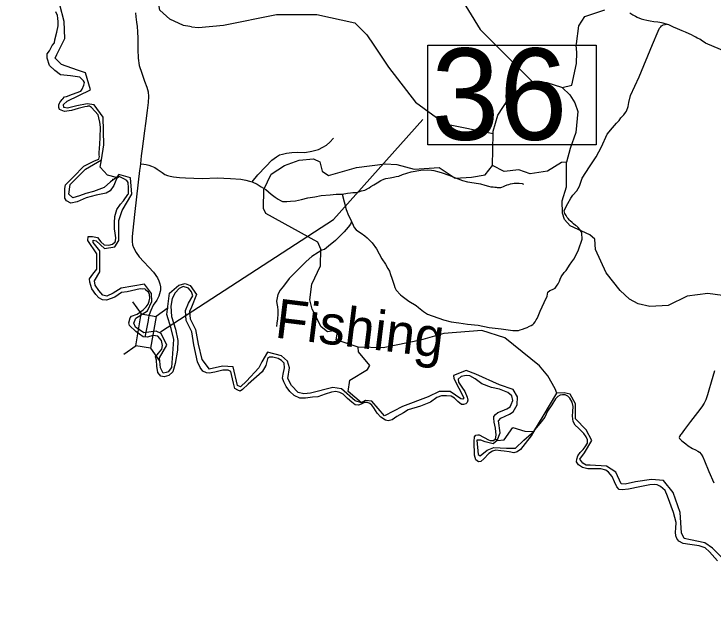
# Model space of a CAD drawing. Extents: x 2290615 to 2522933, y 819489 to 1012715.
# Drawn here: x 2403449 to 2414149, y 858602 to 867816 of the extents above; entities that cross this region are included whole.
import ezdxf

# ---------------------------------------------------------------- set-up
doc = ezdxf.new("R2010")
doc.units = 0
for name, color, linetype in [('Exist Boundary Political CountyLine', 7, 'Continuous'), ('Exist Hydrographic Creek Single Shore Label', 7, 'Continuous'), ('Exist Hydrographic Misc Water Feature', 7, 'Continuous'), ('Exist Road Non-System Type 51', 7, 'Continuous'), ('Exist Road Secondary Structure Standard Bridge CELL', 7, 'Continuous'), ('Exist Road Secondary Structure Standard Bridge Number Label', 7, 'Continuous'), ('Exist Road Secondary Type 41 Attributed', 7, 'Continuous')]:
    doc.layers.add(name, color=color, linetype=linetype)

msp = doc.modelspace()

# ---------------------------------------------------------------- linework, layer by layer
at = {"layer": 'Exist Boundary Political CountyLine'}
for points in [[(2404166, 866480), (2404188, 866505), (2404197, 866519), (2404225, 866547), (2404252, 866555), (2404347, 866591), (2404472, 866636), (2404494, 866666), (2404520, 866728), (2404528, 866767), (2404511, 866794), (2404458, 866847), (2404316, 866870), (2404163, 866886), (2404077, 866953), (2403991, 867028), (2403958, 867137), (2403958, 867207), (2403992, 867254), (2404034, 867332), (2404067, 867373), (2404073, 867418), (2404105, 867535), (2404124, 867634), (2404124, 867694), (2404121, 867751), (2404114, 867795), (2404089, 867849)], [(2405219, 863050), (2405208, 863087), (2405228, 863167), (2405247, 863190), (2405336, 863223), (2405428, 863287), (2405475, 863332), (2405503, 863373), (2405520, 863423), (2405531, 863468), (2405523, 863521), (2405509, 863557), (2405489, 863574), (2405470, 863590), (2405470, 863596), (2405450, 863610), (2405420, 863604), (2405381, 863607), (2405183, 863565), (2405097, 863551), (2404991, 863482), (2404866, 863435), (2404802, 863443), (2404749, 863471), (2404702, 863521), (2404641, 863607), (2404610, 863710), (2404607, 863760), (2404654, 863833), (2404718, 863911), (2404718, 864050), (2404716, 864144), (2404582, 864348), (2404585, 864412), (2404652, 864412), (2404730, 864395), (2404777, 864331), (2404830, 864281), (2404899, 864278), (2404958, 864292), (2404997, 864331), (2405002, 864345), (2405008, 864389), (2404997, 864462), (2404986, 864528), (2404986, 864620), (2404994, 864718), (2405022, 864826), (2405082, 864907), (2405126, 864954), (2405193, 865055), (2405201, 865063), (2405201, 865155), (2405198, 865236), (2405179, 865269), (2405129, 865294), (2405057, 865330), (2405018, 865294), (2404976, 865191), (2404920, 865107), (2404859, 865074), (2404709, 865041), (2404556, 865002), (2404414, 864943), (2404322, 864918), (2404255, 864957), (2404227, 864996), (2404230, 865146), (2404236, 865199), (2404361, 865322), (2404520, 865489), (2404681, 865567), (2404750, 865595), (2404759, 865634), (2404753, 865653), (2404753, 865695), (2404756, 865756), (2404762, 865826), (2404770, 865920), (2404776, 866082), (2404764, 866162), (2404750, 866226), (2404737, 866274), (2404689, 866327), (2404634, 866385), (2404606, 866405), (2404581, 866405), (2404567, 866402), (2404533, 866396), (2404433, 866368), (2404330, 866338), (2404222, 866324), (2404169, 866343), (2404147, 866352), (2404138, 866382), (2404138, 866394), (2404138, 866424), (2404144, 866449), (2404149, 866460), (2404166, 866480)], [(2409138, 861600), (2409065, 861643), (2409009, 861706), (2408959, 861786), (2408927, 861829), (2408894, 861855), (2408858, 861869), (2408812, 861871), (2408762, 861846), (2408724, 861828), (2408674, 861835), (2408619, 861873), (2408556, 861930), (2408487, 861995), (2408439, 862022), (2408378, 862038), (2408309, 862027), (2408212, 861995), (2408098, 861959), (2408019, 861952), (2407910, 861938), (2407824, 861936), (2407737, 861977), (2407670, 862037), (2407614, 862116), (2407580, 862187), (2407561, 862244), (2407568, 862305), (2407591, 862403), (2407586, 862473), (2407543, 862514), (2407491, 862541), (2407450, 862555), (2407409, 862566), (2407362, 862564), (2407328, 862544), (2407329, 862536), (2407303, 862435), (2407246, 862338), (2407036, 862150), (2406947, 862070), (2406912, 862044), (2406877, 862057), (2406829, 862083), (2406811, 862167), (2406781, 862299), (2406767, 862343), (2406728, 862365), (2406644, 862365), (2406526, 862334), (2406438, 862321), (2406394, 862325), (2406342, 862351), (2406298, 862404), (2406258, 862492), (2406201, 862751), (2406170, 862949), (2406087, 863124), (2406076, 863276), (2406120, 863390), (2406186, 863504), (2406168, 863566), (2406120, 863618), (2406041, 863645), (2405980, 863614), (2405918, 863548), (2405870, 863460), (2405852, 863346), (2405861, 863188), (2405922, 862990), (2405958, 862819), (2405953, 862670), (2405918, 862468), (2405879, 862340), (2405819, 862281), (2405749, 862263), (2405696, 862272), (2405653, 862329), (2405635, 862426), (2405631, 862518), (2405617, 862571), (2405661, 862624), (2405714, 862685), (2405723, 862742), (2405705, 862817), (2405653, 862883), (2405582, 862896), (2405486, 862870), (2405429, 862874), (2405315, 862957), (2405219, 863050)], [(2412153, 860873), (2412092, 860916), (2412062, 860964), (2412064, 861004), (2412080, 861054), (2412117, 861104), (2412162, 861150), (2412194, 861193), (2412230, 861248), (2412230, 861298), (2412207, 861343), (2412173, 861397), (2412092, 861475), (2412039, 861525), (2412006, 861580), (2412000, 861660), (2412002, 861733), (2412006, 861808), (2411991, 861873), (2411956, 861935), (2411925, 861967), (2411884, 861985), (2411845, 861987), (2411809, 861980), (2411775, 861964), (2411736, 861926), (2411680, 861835), (2411618, 861737), (2411573, 861644), (2411496, 861551), (2411423, 861458), (2411368, 861360), (2411273, 861242), (2411202, 861150), (2411152, 861114), (2411099, 861102), (2411031, 861114), (2410952, 861125), (2410902, 861132), (2410827, 861141), (2410773, 861125), (2410718, 861091), (2410641, 861009), (2410596, 860968), (2410557, 860964), (2410518, 860991), (2410496, 861066), (2410491, 861275), (2410500, 861345), (2410518, 861369), (2410550, 861375), (2410572, 861374), (2410713, 861298), (2410737, 861286), (2410787, 861289), (2410819, 861313), (2410832, 861368), (2410819, 861476), (2410799, 861567), (2410792, 861630), (2410794, 861655), (2410819, 861685), (2410853, 861717), (2410924, 861744), (2410992, 861771), (2411044, 861805), (2411061, 861839), (2411083, 861901), (2411069, 861971), (2411009, 862024), (2410882, 862072), (2410760, 862100), (2410611, 862156), (2410508, 862233), (2410427, 862277), (2410371, 862285), (2410293, 862268), (2410248, 862227), (2410255, 862181), (2410306, 862104), (2410351, 862036), (2410384, 861951), (2410395, 861907), (2410386, 861871), (2410365, 861848), (2410331, 861837), (2410297, 861839), (2410245, 861885), (2410193, 861937), (2410143, 861967), (2410070, 861971), (2409995, 861971), (2409922, 861946), (2409823, 861873), (2409670, 861812), (2409485, 861756), (2409410, 861711), (2409311, 861654), (2409238, 861606), (2409179, 861591), (2409138, 861600)], [(2414216, 859447), (2414093, 859585), (2414027, 859645), (2413938, 859675), (2413794, 859695), (2413692, 859710), (2413627, 859747), (2413596, 859788), (2413580, 859829), (2413577, 859886), (2413582, 859949), (2413586, 860036), (2413543, 860188), (2413453, 860435), (2413418, 860522), (2413344, 860585), (2413296, 860610), (2413253, 860615), (2413180, 860610), (2413030, 860581), (2412855, 860544), (2412760, 860532), (2412712, 860541), (2412675, 860579), (2412642, 860656), (2412607, 860737), (2412550, 860803), (2412510, 860834), (2412432, 860853), (2412329, 860853), (2412235, 860854), (2412153, 860873)]]:
    msp.add_lwpolyline(points, dxfattribs=at)
at = {"layer": 'Exist Hydrographic Misc Water Feature'}
for p, q in [((2410763, 867400), (2411391, 866773)), ((2410775, 865498), (2410784, 865987))]:
    msp.add_line(p, q, dxfattribs=at)
for points in [[(2408871, 869751), (2409201, 869623), (2409573, 869334), (2409924, 868818), (2410130, 868322), (2410584, 867579), (2410763, 867400)], [(2406164, 867620), (2406142, 867623), (2406042, 867638), (2405833, 867735), (2405681, 867876), (2405628, 868200), (2405597, 868278), (2405570, 868318), (2405523, 868346), (2405347, 868431), (2404703, 868703), (2404635, 868835), (2404508, 868951), (2404341, 869039), (2404107, 869089)], [(2404105, 867195), (2404227, 867440), (2404216, 867703), (2404149, 867956), (2403975, 868149), (2403767, 868286), (2403623, 868482), (2403449, 868405)], [(2412059, 867357), (2412095, 867633), (2412185, 867775), (2412491, 867879)], [(2406164, 867620), (2406272, 867608), (2406654, 867647), (2407468, 867806), (2408087, 867806), (2408665, 867682), (2408850, 867497), (2408956, 867338)], [(2408956, 867338), (2409181, 867001), (2409593, 866465), (2410047, 866135), (2410784, 865987)], [(2411840, 866689), (2411988, 866726), (2412060, 867057), (2412066, 867225), (2412056, 867339), (2412059, 867357)], [(2404791, 865582), (2404824, 865812), (2404813, 866238), (2404679, 866427), (2404568, 866442), (2404412, 866409), (2404268, 866372), (2404212, 866387), (2404205, 866431), (2404264, 866483), (2404620, 866654), (2404546, 866913), (2404423, 866958), (2404175, 867043), (2404079, 867140), (2404105, 867195)], [(2410784, 865987), (2410784, 866023), (2410855, 866266), (2411018, 866516), (2411191, 866677), (2411373, 866773), (2411391, 866773)], [(2411391, 866773), (2411606, 866766), (2411832, 866697), (2411840, 866689)], [(2411840, 866689), (2411959, 866580), (2412036, 866455), (2412079, 866323), (2412050, 866000), (2411962, 865757), (2411907, 865548)], [(2405016, 865314), (2404929, 865246), (2404831, 865159), (2404664, 865099), (2404550, 865070), (2404453, 865032), (2404349, 865003), (2404290, 865058), (2404309, 865207), (2404542, 865441), (2404791, 865582)], [(2405016, 865314), (2404879, 865349), (2404769, 865472), (2404791, 865582)], [(2408716, 862719), (2408381, 862830), (2408404, 862978), (2408246, 862952), (2408153, 863027), (2408016, 863297), (2407980, 863440), (2408010, 863681), (2408139, 863959), (2408144, 864218), (2408101, 864325), (2407303, 864762), (2407268, 864839), (2407272, 865128), (2407386, 865363), (2407592, 865499), (2407816, 865577), (2408032, 865599), (2408133, 865551), (2408168, 865408), (2408261, 865342), (2408692, 865465), (2409133, 865523), (2409308, 865510), (2409576, 865439), (2409959, 865468), (2410203, 865304), (2410452, 865317), (2410660, 865352), (2410775, 865498)], [(2411907, 865548), (2411832, 865544), (2411618, 865408), (2411352, 865370), (2411176, 865429), (2410951, 865407), (2410775, 865498)], [(2414672, 863369), (2414629, 863463), (2414069, 863538), (2413753, 863499), (2413464, 863353), (2413181, 863341), (2413005, 863380), (2412871, 863453), (2412727, 863585), (2412515, 863856), (2412351, 864213), (2412341, 864370), (2412265, 864436), (2411963, 864572), (2411878, 864670), (2411843, 864770), (2411841, 864954), (2411904, 865173), (2411907, 865548)], [(2404868, 863496), (2404809, 863513), (2404748, 863583), (2404690, 863665), (2404683, 863732), (2404763, 863871), (2404763, 864191), (2404660, 864317), (2404660, 864355), (2404707, 864345), (2404835, 864226), (2404993, 864250), (2405052, 864351), (2405052, 864654), (2405103, 864808), (2405253, 865059), (2405234, 865308), (2405055, 865360), (2405016, 865314)], [(2404953, 865288), (2404955, 865289)], [(2405813, 862338), (2405863, 862407), (2405897, 862833), (2405857, 863000), (2405791, 863219), (2405831, 863542), (2405975, 863668), (2406072, 863693), (2406147, 863662), (2406241, 863523), (2406164, 863328), (2406134, 863265), (2406145, 863152), (2406227, 862989), (2406271, 862762), (2406327, 862528), (2406438, 862381)], [(2405813, 862338), (2405781, 862327), (2405731, 862321), (2405691, 862403), (2405679, 862554), (2405788, 862749), (2405700, 862926), (2405625, 862964), (2405436, 862936), (2405308, 863023), (2405283, 863082), (2405314, 863161), (2405491, 863273), (2405560, 863417), (2405556, 863537), (2405448, 863679), (2405089, 863622), (2404969, 863542), (2404868, 863496)], [(2411760, 862014), (2411733, 862077), (2411622, 862276), (2411494, 862432), (2410963, 862860), (2410612, 862970), (2410029, 862927), (2409672, 862823), (2409099, 862705), (2408716, 862719)], [(2408770, 861866), (2408673, 861895), (2408464, 862077), (2408330, 862102), (2407990, 862014), (2407888, 862001), (2407800, 862025), (2407697, 862131), (2407641, 862236), (2407664, 862402), (2407636, 862502), (2407542, 862586), (2407328, 862639), (2407245, 862492), (2407199, 862398), (2407006, 862199), (2406914, 862110), (2406870, 862131), (2406803, 862414), (2406641, 862425), (2406438, 862381)], [(2408770, 861866), (2408567, 862040), (2408590, 862214), (2408862, 862377), (2408895, 862437), (2408725, 862643), (2408716, 862719)], [(2410844, 861289), (2410892, 861408), (2410866, 861589), (2410901, 861632), (2411036, 861690), (2411091, 861727), (2411152, 861835), (2411157, 861955), (2411091, 862071), (2410881, 862141), (2410521, 862304), (2410370, 862359), (2410175, 862281), (2410182, 862236), (2410335, 861943), (2410318, 861920), (2410290, 861925), (2410127, 862038), (2409955, 862038), (2409789, 861958), (2409396, 861810), (2409123, 861665), (2408925, 861890), (2408830, 861900)], [(2411405, 861425), (2411547, 861660), (2411760, 862014)], [(2412802, 860619), (2412742, 860627), (2412661, 860804), (2412521, 860896), (2412268, 860912), (2412208, 860912), (2412156, 860940), (2412111, 861004), (2412180, 861101), (2412296, 861286), (2412209, 861450), (2412044, 861618), (2412045, 861848), (2411963, 861995), (2411869, 862018), (2411760, 862014)], [(2408830, 861900), (2408770, 861866)], [(2410844, 861289), (2410953, 861300), (2411083, 861486), (2411267, 861431), (2411405, 861425)], [(2410844, 861289), (2410785, 861239), (2410660, 861269), (2410594, 861295), (2410536, 861295), (2410554, 861074), (2410587, 861053), (2410693, 861138), (2410794, 861180), (2410990, 861170), (2411124, 861170), (2411253, 861293), (2411405, 861425)], [(2410844, 861289), (2410817, 861312)], [(2415088, 858681), (2414974, 858632), (2414821, 858602), (2414737, 858627), (2414732, 858686), (2414730, 858756), (2414900, 858958), (2414954, 859136), (2414816, 859245), (2414574, 859245), (2414461, 859339), (2414263, 859518), (2414143, 859639), (2414023, 859723), (2413802, 859767), (2413705, 859791), (2413669, 859876), (2413645, 860189), (2413541, 860494), (2413392, 860675), (2413207, 860691), (2412963, 860655), (2412802, 860619)]]:
    msp.add_lwpolyline(points, dxfattribs=at)
at = {"layer": 'Exist Road Non-System Type 51'}
for points in [[(2412874, 867834), (2412922, 867802), (2412965, 867782), (2412987, 867769), (2413050, 867744), (2413088, 867731), (2413138, 867723), (2413186, 867711), (2413244, 867700), (2413302, 867695), (2413333, 867690), (2413359, 867686), (2413380, 867682), (2413396, 867677), (2413410, 867672), (2413427, 867666), (2413435, 867662)], [(2412712, 866185), (2412740, 866224), (2412774, 866263), (2412785, 866274), (2412811, 866310), (2412824, 866326), (2412848, 866399), (2412863, 866459), (2412887, 866567), (2413020, 866854), (2413221, 867348), (2413310, 867552), (2413328, 867600), (2413349, 867618), (2413362, 867634), (2413381, 867647), (2413386, 867652), (2413417, 867657), (2413435, 867662)], [(2414863, 867024), (2414747, 867070), (2414035, 867368), (2414014, 867385), (2413990, 867400), (2413967, 867415), (2413945, 867429), (2413922, 867438), (2413907, 867447), (2413887, 867462), (2413857, 867478), (2413822, 867496), (2413782, 867514), (2413726, 867536), (2413675, 867557), (2413605, 867586), (2413545, 867613), (2413512, 867631), (2413473, 867648), (2413454, 867655), (2413435, 867662)], [(2408614, 864639), (2408640, 864584), (2408656, 864550), (2408687, 864511), (2408723, 864488), (2408763, 864459), (2408818, 864420), (2408857, 864391), (2408886, 864359), (2408933, 864315), (2408998, 864221), (2409082, 864069), (2409134, 863985), (2409173, 863920), (2409197, 863878), (2409212, 863831), (2409231, 863774), (2409249, 863729), (2409270, 863664), (2409280, 863632), (2409301, 863591), (2409366, 863520), (2409390, 863499), (2409494, 863421), (2409604, 863353), (2409641, 863326), (2409717, 863264), (2409777, 863224), (2410025, 863133), (2410143, 863104), (2410260, 863088), (2410391, 863067), (2410556, 863052), (2410725, 863020), (2410906, 862997), (2411083, 862971), (2411133, 862971), (2411172, 862973), (2411198, 862981), (2411235, 862994), (2411274, 863010), (2411303, 863020), (2411342, 863039), (2411366, 863049), (2411389, 863062), (2411408, 863078), (2411428, 863107), (2411444, 863135), (2411455, 863156), (2411475, 863193), (2411502, 863266), (2411562, 863400), (2411609, 863499), (2411622, 863559), (2411651, 863583), (2411692, 863601), (2411732, 863622), (2411766, 863664), (2411779, 863687), (2411797, 863729), (2411807, 863758), (2411826, 863794), (2411870, 863857), (2411901, 863891), (2411938, 863946), (2411954, 863970), (2411988, 864025), (2412019, 864064), (2412037, 864098), (2412092, 864205), (2412147, 864370), (2412142, 864461), (2412131, 864488), (2412113, 864519), (2412084, 864550), (2412064, 864566), (2412045, 864579), (2412014, 864603), (2411993, 864623), (2411962, 864650), (2411951, 864660), (2411930, 864684), (2411917, 864699), (2411899, 864731), (2411883, 864762), (2411873, 864804), (2411894, 864859), (2411928, 864914), (2411972, 864997), (2412003, 865042), (2412064, 865107), (2412103, 865183), (2412145, 865303), (2412257, 865479), (2412361, 865628), (2412440, 865785), (2412531, 865976), (2412612, 866072), (2412670, 866146), (2412712, 866185)], [(2407094, 865245), (2407180, 865352), (2407303, 865483), (2407397, 865577), (2407465, 865632), (2407512, 865660), (2407559, 865671), (2407619, 865687), (2407703, 865694), (2407792, 865700), (2407903, 865698), (2408007, 865714), (2408109, 865743), (2408177, 865777), (2408235, 865808), (2408284, 865853), (2408342, 865913)], [(2405385, 865520), (2405435, 865517), (2405473, 865513), (2405512, 865504), (2405556, 865487), (2405605, 865466), (2405642, 865443), (2405672, 865422), (2405717, 865389), (2405760, 865361), (2405798, 865343), (2405838, 865333), (2405892, 865324), (2405981, 865313), (2406075, 865310), (2406328, 865300), (2406558, 865310), (2406765, 865297), (2406922, 865289), (2407000, 865271), (2407052, 865258), (2407094, 865245)], [(2408475, 865060), (2408552, 865075), (2408602, 865077), (2408636, 865082), (2408683, 865085), (2408727, 865096), (2408767, 865109), (2408822, 865119), (2408884, 865153), (2408913, 865177), (2408955, 865203), (2409010, 865234), (2409067, 865266), (2409109, 865289), (2409143, 865300), (2409208, 865310), (2409258, 865320), (2409300, 865328), (2409339, 865336), (2409394, 865357), (2409527, 865399), (2409679, 865428), (2409775, 865430), (2409838, 865425), (2409875, 865420), (2409951, 865399), (2410003, 865386), (2410105, 865349), (2410207, 865310), (2410314, 865266), (2410390, 865247), (2410492, 865234), (2410588, 865216), (2410656, 865195), (2410714, 865182), (2410748, 865171), (2410784, 865169), (2410808, 865166), (2410829, 865164), (2410847, 865161), (2410870, 865161), (2410902, 865161), (2410918, 865166), (2410941, 865174), (2410962, 865184), (2410996, 865200), (2411022, 865208), (2411051, 865218), (2411080, 865224), (2411103, 865226), (2411147, 865226), (2411184, 865229), (2411229, 865221), (2411249, 865213)], [(2407094, 865245), (2407174, 865209), (2407234, 865173), (2407302, 865128), (2407388, 865058), (2407448, 865011), (2407493, 864982), (2407529, 864963), (2407558, 864948), (2407589, 864945), (2407626, 864945), (2407683, 864950), (2407757, 864956), (2407848, 864977), (2407945, 865000), (2408052, 865016), (2408151, 865037), (2408287, 865047), (2408381, 865060), (2408475, 865060)], [(2408475, 865060), (2408504, 864940), (2408535, 864822), (2408572, 864733), (2408593, 864684), (2408614, 864639)], [(2408614, 864639), (2408601, 864597), (2408564, 864555), (2408504, 864482), (2408373, 864349), (2408266, 864260), (2408201, 864213), (2408162, 864200), (2408107, 864168), (2408010, 864106), (2407924, 864027), (2407772, 863878), (2407660, 863766), (2407576, 863651), (2407525, 863587), (2407489, 863524), (2407476, 863472), (2407465, 863422), (2407473, 863383), (2407481, 863333), (2407486, 863281), (2407489, 863220), (2407483, 863152), (2407473, 863082), (2407465, 863035)], [(2414174, 862353), (2414119, 862181), (2414085, 862060), (2414064, 861985), (2414041, 861909), (2414014, 861862), (2413978, 861804), (2413910, 861718), (2413805, 861577), (2413711, 861456), (2413659, 861386), (2413651, 861373), (2413636, 861350), (2413631, 861336), (2413636, 861319), (2413645, 861310), (2413666, 861287), (2413692, 861266), (2413734, 861238), (2413771, 861207), (2413837, 861165), (2413882, 861144), (2413919, 861125), (2413941, 861108), (2413969, 861080), (2413995, 861041), (2414020, 860977), (2414084, 860816), (2414159, 860642)]]:
    msp.add_lwpolyline(points, dxfattribs=at)
at = {"layer": 'Exist Road Secondary Structure Standard Bridge CELL'}
for p, q in [((2405264, 863411), (2405396, 863227)), ((2405808, 863319), (2405624, 863188)), ((2405317, 862737), (2405133, 862606)), ((2405540, 862700), (2405671, 862515))]:
    msp.add_line(p, q, dxfattribs=at)
msp.add_lwpolyline([(2405624, 863188), (2405541, 862699), (2405313, 862738), (2405396, 863227)], close=True, dxfattribs=at)
at = {"layer": 'Exist Road Secondary Structure Standard Bridge Number Label'}
msp.add_lwpolyline([(2409786, 867340), (2412362, 867340), (2412362, 865811), (2409786, 865811)], close=True, dxfattribs=at)
msp.add_lwpolyline([(2405693, 862949), (2408340, 864672), (2409708, 866199)], dxfattribs=at)
at = {"layer": 'Exist Road Secondary Type 41 Attributed'}
msp.add_lwpolyline([(2405309, 867833), (2405316, 867770), (2405327, 867689), (2405334, 867626), (2405341, 867545), (2405347, 867447), (2405345, 867271), (2405350, 867138), (2405365, 867025), (2405406, 866912), (2405446, 866786), (2405483, 866697), (2405502, 866625), (2405507, 866552), (2405501, 866462), (2405488, 866337), (2405463, 866139), (2405447, 866028), (2405426, 865869), (2405413, 865752), (2405397, 865644), (2405385, 865520), (2405382, 865483), (2405372, 865421), (2405299, 864794), (2405262, 864460), (2405258, 864403), (2405257, 864335), (2405265, 864285), (2405279, 864241), (2405319, 864166), (2405368, 864098), (2405585, 863865), (2405646, 863778), (2405668, 863734), (2405683, 863688), (2405694, 863638), (2405692, 863596), (2405689, 863570), (2405664, 863496), (2405651, 863467), (2405634, 863437), (2405580, 863359), (2405542, 863278), (2405519, 863213), (2405509, 863170), (2405502, 863123), (2405492, 863074), (2405454, 862872)], dxfattribs=at)

# ---------------------------------------------------------------- texts
at = {"layer": 'Exist Hydrographic Creek Single Shore Label'}
msp.add_text('Fishing', height=600, rotation=353, dxfattribs=at).set_placement((2407429, 862866))
at = {"layer": 'Exist Road Secondary Structure Standard Bridge Number Label'}
msp.add_text('36', height=1400, dxfattribs=at).set_placement((2409836, 865890))

doc.saveas('drawing.dxf')
